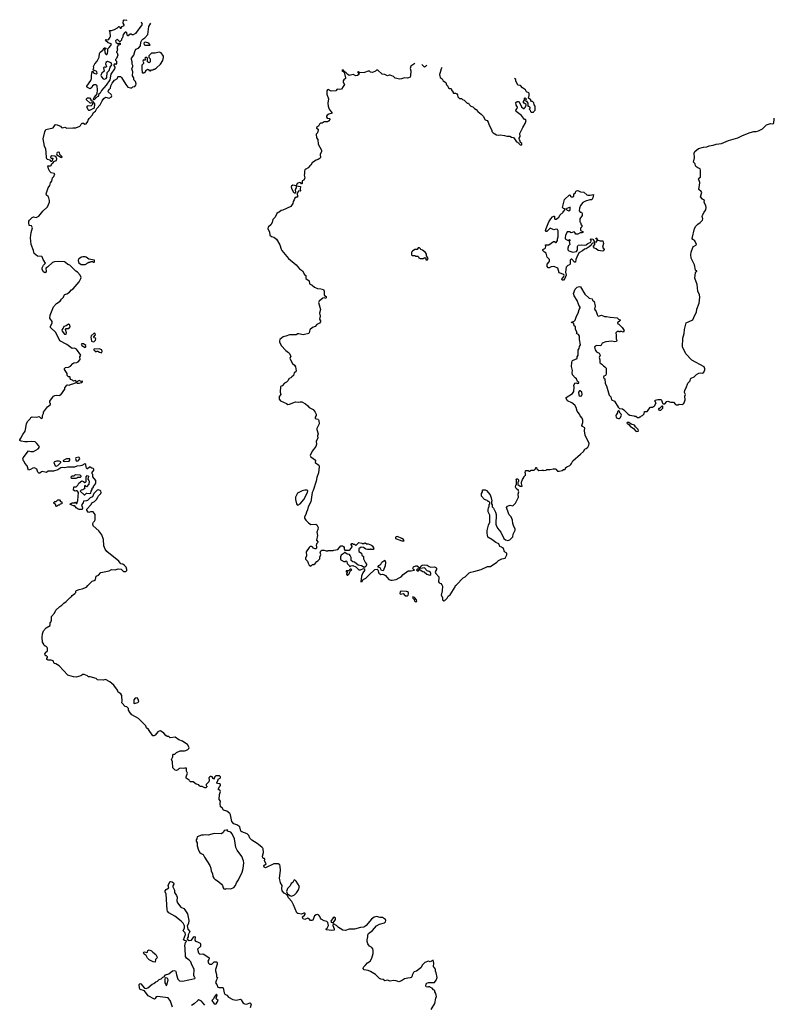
# Model space of a CAD drawing. Extents: x 1966327 to 2147849, y 395140 to 552178.
# Tile 316 of 316: x 2100576 to 2113217, y 529913 to 546400. Entities that reach past the tile are written whole.
import ezdxf

# ---------------------------------------------------------------- set-up
doc = ezdxf.new("R2010")
doc.units = 0

msp = doc.modelspace()

# ---------------------------------------------------------------- linework, layer by layer
at = {"layer": '0CON20XD'}
for points in [[(2102614, 546364), (2102626, 546325), (2102624, 546315), (2102515, 546168), (2102475, 546148), (2102458, 546148), (2102445, 546160), (2102425, 546160), (2102395, 546130), (2102385, 546130), (2102369, 546179), (2102355, 546192), (2102345, 546192), (2102308, 546155), (2102300, 546095), (2102290, 546085), (2102280, 546075), (2102280, 546055), (2102255, 546030), (2102215, 546068), (2102195, 546060), (2102184, 546046), (2102188, 546025), (2102215, 546000), (2102235, 546000), (2102245, 546010), (2102258, 546008), (2102260, 545985), (2102222, 545968), (2102220, 545955), (2102210, 545945), (2102210, 545915), (2102220, 545905), (2102210, 545895), (2102210, 545875), (2102200, 545865), (2102200, 545855), (2102210, 545845), (2102220, 545805), (2102198, 545752), (2102180, 545735), (2102182, 545722), (2102200, 545705), (2102200, 545665), (2102185, 545650), (2102175, 545660), (2102153, 545647), (2102152, 545635), (2102172, 545605), (2102170, 545595), (2102164, 545575), (2102104, 545486), (2102089, 545391), (2102026, 545304), (2101947, 545215), (2101925, 545172), (2101902, 545155), (2101890, 545115), (2101875, 545110), (2101855, 545090), (2101842, 545088), (2101840, 545075), (2101825, 545060), (2101812, 545062), (2101810, 545075), (2101820, 545085), (2101822, 545098), (2101860, 545135), (2101872, 545158), (2101879, 545225), (2101872, 545295), (2101855, 545308), (2101825, 545312), (2101797, 545293), (2101783, 545267), (2101755, 545240), (2101712, 545265), (2101702, 545275), (2101702, 545285), (2101767, 545385), (2101778, 545415), (2101777, 545465), (2101790, 545535), (2101798, 545538), (2101813, 545513), (2101835, 545498), (2101855, 545494), (2101874, 545505), (2101871, 545525), (2101859, 545539), (2101810, 545555), (2101808, 545572), (2101820, 545595), (2101812, 545615), (2101835, 545660), (2101872, 545705), (2101910, 545775), (2101914, 545835), (2101924, 545855), (2101971, 545889), (2101992, 545928), (2102005, 545928), (2102017, 545925), (2102020, 545915), (2101996, 545895), (2102006, 545835), (2102025, 545818), (2102035, 545820), (2102046, 545834), (2102054, 545875), (2102053, 545915), (2102076, 545934), (2102112, 545985), (2102109, 545999), (2102058, 546015), (2102014, 546054), (2102025, 546070), (2102055, 546061), (2102067, 546075), (2102092, 546108), (2102097, 546125), (2102092, 546185), (2102083, 546217), (2102115, 546220), (2102163, 546237), (2102216, 546264), (2102235, 546286), (2102249, 546285), (2102261, 546261), (2102275, 546256), (2102290, 546285), (2102315, 546295), (2102326, 546305), (2102326, 546315), (2102308, 546345), (2102315, 546392), (2102325, 546397), (2102365, 546392), (2102377, 546400)], [(2101575, 542012), (2101602, 542065), (2101607, 542085), (2101592, 542125), (2101545, 542172), (2101517, 542187), (2101415, 542290), (2101385, 542300), (2101346, 542336), (2101325, 542348), (2101225, 542352), (2101160, 542345), (2101128, 542335), (2101042, 542255), (2101015, 542240), (2101018, 542185), (2101010, 542165), (2100995, 542160), (2100975, 542180), (2100955, 542220), (2100954, 542245), (2100975, 542288), (2101010, 542325), (2100967, 542387), (2100955, 542427), (2100945, 542434), (2100873, 542443), (2100817, 542485), (2100808, 542535), (2100767, 542635), (2100759, 542745), (2100771, 542835), (2100792, 542915), (2100775, 542948), (2100734, 542955), (2100728, 543005), (2100730, 543025), (2100743, 543045), (2100785, 543089), (2100805, 543102), (2100855, 543086), (2100895, 543110), (2100964, 543195), (2101042, 543268), (2101075, 543345), (2101077, 543375), (2101065, 543416), (2101052, 543442), (2101024, 543465), (2101022, 543485), (2101053, 543587), (2101079, 543625), (2101093, 543667), (2101114, 543695), (2101126, 543754), (2101147, 543775), (2101167, 543817), (2101156, 543826), (2101105, 543838), (2101081, 543861), (2101058, 543905), (2101050, 543955), (2101095, 543953), (2101102, 543958), (2101117, 543993), (2101125, 543994), (2101161, 544029), (2101191, 544045), (2101199, 544069), (2101189, 544099), (2101167, 544115), (2101115, 544119), (2101099, 544111), (2101093, 544095), (2101105, 544081), (2101129, 544079), (2101134, 544074), (2101115, 544027), (2101105, 544024), (2101085, 544048), (2101035, 544061), (2101024, 544086), (2101020, 544185), (2101014, 544235), (2100992, 544285), (2100968, 544405), (2100998, 544525), (2101015, 544560), (2101135, 544590), (2101150, 544605), (2101168, 544642), (2101185, 544643), (2101260, 544620), (2101278, 544598), (2101292, 544592), (2101335, 544601), (2101365, 544586), (2101465, 544588), (2101518, 544592), (2101582, 544615), (2101594, 544626), (2101605, 544653), (2101625, 544669), (2101645, 544667), (2101665, 544650), (2101690, 544655), (2101718, 544695), (2101722, 544718), (2101740, 544745), (2101795, 544808), (2101814, 544846), (2101845, 544870), (2101868, 544915), (2101922, 544975), (2101956, 545044), (2101985, 545082), (2102015, 545102), (2102075, 545086), (2102113, 545107), (2102120, 545125), (2102109, 545149), (2102061, 545191), (2102066, 545215), (2102081, 545235), (2102096, 545255), (2102105, 545292), (2102126, 545335), (2102165, 545388), (2102216, 545414), (2102218, 545442), (2102225, 545450), (2102265, 545450), (2102283, 545433), (2102353, 545313), (2102388, 545268), (2102435, 545258), (2102455, 545262), (2102473, 545277), (2102505, 545284), (2102523, 545305), (2102526, 545325), (2102517, 545365), (2102490, 545395), (2102487, 545427), (2102468, 545458), (2102473, 545525), (2102457, 545575), (2102470, 545615), (2102470, 545635), (2102462, 545655), (2102463, 545693), (2102450, 545735), (2102452, 545755), (2102486, 545804), (2102505, 545870), (2102522, 545905), (2102565, 545922), (2102598, 545965), (2102603, 546025), (2102620, 546055), (2102640, 546075), (2102675, 546095), (2102725, 546150), (2102739, 546285), (2102773, 546340)], [(2102675, 545972), (2102755, 545972), (2102760, 545975), (2102756, 545985), (2102739, 546005), (2102685, 546024), (2102665, 546021), (2102654, 546005), (2102659, 545985), (2102675, 545972)], [(2102635, 545510), (2102655, 545512), (2102680, 545525), (2102690, 545535), (2102692, 545548), (2102715, 545570), (2102738, 545568), (2102742, 545552), (2102755, 545550), (2102765, 545540), (2102785, 545560), (2102815, 545560), (2102825, 545570), (2102835, 545570), (2102865, 545588), (2102935, 545658), (2102976, 545715), (2102988, 545765), (2102987, 545787), (2102945, 545847), (2102915, 545856), (2102845, 545841), (2102785, 545840), (2102740, 545795), (2102740, 545765), (2102760, 545745), (2102760, 545695), (2102745, 545680), (2102732, 545682), (2102720, 545695), (2102718, 545758), (2102705, 545770), (2102685, 545770), (2102670, 545755), (2102680, 545745), (2102680, 545725), (2102665, 545720), (2102655, 545730), (2102645, 545720), (2102640, 545705), (2102650, 545685), (2102650, 545665), (2102625, 545640), (2102620, 545625), (2102620, 545575), (2102630, 545515), (2102635, 545510)], [(2101995, 545404), (2102023, 545415), (2102037, 545433), (2102044, 545515), (2102073, 545547), (2102093, 545605), (2102118, 545645), (2102106, 545676), (2102065, 545696), (2102045, 545699), (2102017, 545683), (2102012, 545662), (2102030, 545615), (2102015, 545601), (2101995, 545606), (2101979, 545595), (2101991, 545539), (2101955, 545505), (2101939, 545481), (2101938, 545465), (2101948, 545445), (2101975, 545409), (2101995, 545404)], [(2107195, 545668), (2107130, 545625), (2107116, 545585), (2107129, 545545), (2107125, 545462), (2107115, 545439), (2107075, 545419), (2107025, 545426), (2106975, 545408), (2106945, 545407), (2106865, 545424), (2106837, 545447), (2106785, 545469), (2106765, 545471), (2106735, 545460), (2106695, 545482), (2106651, 545491), (2106575, 545558), (2106555, 545556), (2106535, 545539), (2106485, 545519), (2106455, 545522), (2106435, 545536), (2106415, 545540), (2106352, 545518), (2106275, 545508), (2106245, 545530), (2106238, 545525), (2106238, 545515), (2106256, 545496), (2106256, 545485), (2106235, 545467), (2106205, 545461), (2106165, 545480), (2106098, 545468), (2106074, 545484), (2106045, 545512), (2106012, 545532), (2105998, 545555), (2105980, 545555), (2105970, 545545), (2106012, 545522), (2106036, 545425), (2106033, 545415), (2106005, 545394), (2105996, 545375), (2105996, 545355), (2106015, 545315), (2105996, 545284), (2105965, 545238), (2105935, 545230), (2105895, 545237), (2105875, 545210), (2105795, 545205), (2105745, 545229), (2105734, 545225), (2105723, 545207), (2105721, 545155), (2105747, 545075), (2105738, 545005), (2105744, 544955), (2105763, 544905), (2105809, 544835), (2105753, 544817), (2105729, 544801), (2105718, 544785), (2105717, 544767), (2105725, 544751), (2105765, 544746), (2105776, 544735), (2105749, 544701), (2105735, 544692), (2105679, 544691), (2105645, 544668), (2105615, 544666), (2105599, 544651), (2105584, 544615), (2105549, 544595), (2105549, 544585), (2105575, 544566), (2105577, 544555), (2105565, 544505), (2105544, 544485), (2105550, 544425), (2105570, 544395), (2105579, 544315), (2105633, 544215), (2105633, 544195), (2105612, 544145), (2105618, 544095), (2105609, 544081), (2105575, 544057), (2105545, 544051), (2105515, 544032), (2105478, 544002), (2105456, 543965), (2105435, 543951), (2105410, 543920), (2105370, 543900), (2105354, 543886), (2105346, 543865), (2105349, 543825), (2105340, 543795), (2105353, 543755), (2105334, 543716), (2105309, 543701), (2105310, 543655), (2105305, 543650), (2105295, 543650), (2105285, 543670), (2105263, 543673), (2105222, 543658), (2105205, 543620), (2105152, 543628), (2105129, 543615), (2105124, 543604), (2105131, 543575), (2105161, 543511), (2105175, 543501), (2105195, 543500), (2105202, 543508), (2105199, 543555), (2105214, 543585), (2105212, 543618), (2105280, 543610), (2105272, 543565), (2105280, 543535), (2105275, 543530), (2105255, 543532), (2105239, 543521), (2105222, 543485), (2105232, 543445), (2105230, 543430), (2105205, 543429), (2105185, 543411), (2105177, 543383), (2105158, 543355), (2105154, 543325), (2105116, 543275), (2104985, 543209), (2104955, 543203), (2104923, 543177), (2104905, 543172), (2104886, 543154), (2104856, 543094), (2104818, 543055), (2104805, 543002), (2104785, 542968), (2104736, 542924), (2104734, 542905), (2104761, 542845), (2104768, 542795), (2104795, 542772), (2104835, 542759), (2104877, 542725), (2104935, 542633), (2104956, 542556), (2104969, 542535), (2105082, 542402), (2105205, 542294), (2105266, 542226), (2105314, 542195), (2105345, 542136), (2105371, 542115), (2105370, 542065), (2105426, 542025), (2105431, 541975), (2105477, 541955), (2105515, 541919), (2105565, 541901), (2105620, 541895), (2105665, 541880), (2105677, 541853), (2105675, 541800), (2105685, 541782), (2105708, 541765), (2105713, 541745), (2105705, 541732), (2105675, 541742), (2105652, 541738), (2105595, 541686), (2105580, 541665), (2105618, 541545), (2105599, 541485), (2105610, 541435), (2105601, 541385), (2105616, 541356), (2105616, 541344), (2105599, 541321), (2105552, 541295), (2105526, 541264), (2105482, 541245), (2105437, 541205), (2105429, 541185), (2105428, 541155), (2105420, 541145), (2105325, 541122), (2105255, 541141), (2105235, 541140), (2105205, 541124), (2105095, 541125), (2105035, 541100), (2104990, 541090), (2104936, 541044), (2104927, 541025), (2104930, 541005), (2104956, 540946), (2105035, 540863), (2105079, 540829), (2105088, 540815), (2105119, 540769), (2105102, 540725), (2105145, 540642), (2105182, 540615), (2105197, 540585), (2105209, 540521), (2105200, 540505), (2105175, 540490), (2105162, 540445), (2105135, 540418), (2105117, 540403), (2105090, 540395), (2105068, 540355), (2105045, 540332), (2105012, 540315), (2104975, 540272), (2104945, 540260), (2104938, 540165), (2104950, 540125), (2104925, 540093), (2104921, 540045), (2104945, 540016), (2105044, 539974), (2105067, 539957), (2105095, 539960), (2105195, 540001), (2105245, 539995), (2105275, 540003), (2105300, 540000), (2105366, 539966), (2105402, 539935), (2105426, 539905), (2105494, 539874), (2105527, 539827), (2105541, 539795), (2105540, 539775), (2105527, 539745), (2105528, 539725), (2105570, 539710), (2105582, 539702), (2105588, 539688), (2105591, 539635), (2105553, 539555), (2105553, 539537), (2105578, 539465), (2105565, 539435), (2105572, 539395), (2105542, 539345), (2105550, 539295), (2105535, 539255), (2105475, 539175), (2105441, 539105), (2105453, 539083), (2105530, 539025), (2105525, 538985), (2105585, 538943), (2105594, 538915), (2105580, 538815), (2105555, 538735), (2105545, 538675), (2105495, 538518), (2105476, 538485), (2105451, 538325), (2105406, 538244), (2105400, 538195), (2105379, 538155), (2105371, 538115), (2105348, 538075), (2105348, 538055), (2105369, 538019), (2105413, 537975), (2105455, 537947), (2105535, 537951), (2105554, 537944), (2105577, 537895), (2105571, 537865), (2105552, 537822), (2105563, 537765), (2105550, 537685), (2105570, 537655), (2105567, 537643), (2105550, 537625), (2105540, 537595), (2105548, 537585), (2105547, 537553), (2105538, 537542), (2105525, 537540), (2105495, 537552), (2105486, 537566), (2105465, 537578), (2105445, 537578), (2105425, 537562), (2105375, 537490), (2105382, 537425), (2105362, 537385), (2105363, 537365), (2105396, 537336), (2105408, 537298), (2105427, 537267), (2105455, 537252), (2105483, 537277), (2105505, 537280), (2105526, 537294), (2105554, 537326), (2105573, 537337), (2105605, 537370), (2105607, 537403), (2105622, 537445), (2105612, 537485), (2105622, 537508), (2105635, 537520), (2105675, 537520), (2105725, 537500), (2105735, 537510), (2105825, 537510), (2105838, 537518), (2105905, 537530), (2105955, 537590), (2105985, 537590), (2105998, 537578), (2106010, 537565), (2106010, 537535), (2106025, 537520), (2106095, 537520), (2106115, 537530), (2106147, 537573), (2106147, 537587), (2106130, 537605), (2106130, 537615), (2106142, 537628), (2106155, 537630), (2106165, 537620), (2106185, 537618), (2106203, 537603), (2106215, 537602), (2106255, 537646), (2106307, 537637), (2106315, 537630), (2106345, 537630), (2106355, 537640), (2106365, 537640), (2106385, 537622), (2106415, 537622), (2106472, 537602), (2106490, 537585), (2106490, 537575), (2106508, 537545), (2106495, 537530), (2106465, 537530), (2106455, 537540), (2106445, 537530), (2106405, 537528), (2106375, 537532), (2106335, 537560), (2106295, 537570), (2106258, 537542), (2106260, 537495), (2106302, 537465), (2106308, 537435), (2106335, 537410), (2106336, 537375), (2106350, 537340), (2106367, 537307), (2106388, 537285), (2106388, 537265), (2106375, 537242), (2106345, 537230), (2106300, 537255), (2106249, 537269), (2106185, 537318), (2106155, 537320), (2106130, 537345), (2106128, 537395), (2106115, 537430), (2106100, 537445), (2106063, 537453), (2106025, 537480), (2106015, 537480), (2105996, 537454), (2105962, 537435), (2105951, 537409), (2105948, 537368), (2105957, 537357), (2106005, 537330), (2106035, 537330), (2106048, 537338), (2106057, 537327), (2106063, 537293), (2106100, 537255), (2106105, 537240), (2106123, 537257), (2106155, 537260), (2106205, 537240), (2106255, 537190), (2106285, 537190), (2106335, 537210), (2106350, 537205), (2106350, 537175), (2106323, 537137), (2106303, 537085), (2106290, 536990), (2106315, 536992), (2106331, 537029), (2106375, 537047), (2106425, 537100), (2106525, 537193), (2106565, 537197), (2106577, 537187), (2106595, 537135), (2106609, 537119), (2106628, 537112), (2106656, 537116), (2106686, 537106), (2106705, 537093), (2106762, 537025), (2106795, 537014), (2106814, 537014), (2106884, 537026), (2106933, 537057), (2106965, 537069), (2106999, 537111), (2107085, 537173), (2107135, 537170), (2107187, 537183), (2107188, 537188), (2107172, 537192), (2107162, 537215), (2107175, 537237), (2107215, 537253), (2107235, 537253), (2107270, 537225), (2107268, 537202), (2107233, 537197), (2107222, 537188), (2107235, 537170), (2107255, 537170), (2107262, 537188), (2107285, 537190), (2107329, 537159), (2107354, 537154), (2107395, 537116), (2107445, 537098), (2107462, 537108), (2107462, 537135), (2107456, 537146), (2107435, 537162), (2107402, 537172), (2107355, 537220), (2107292, 537212), (2107290, 537235), (2107302, 537255), (2107320, 537265), (2107365, 537273), (2107400, 537265), (2107435, 537243), (2107465, 537233), (2107525, 537237), (2107545, 537230), (2107556, 537216), (2107556, 537195), (2107548, 537178)], [(2107395, 545638), (2107375, 545617), (2107355, 545608), (2107312, 545651)], [(2107648, 545600), (2107636, 545575), (2107622, 545518), (2107608, 545485), (2107622, 545435), (2107655, 545410), (2107670, 545375), (2107715, 545350), (2107725, 545310), (2107748, 545288), (2107762, 545262), (2107775, 545250), (2107797, 545247), (2107810, 545235), (2107812, 545222), (2107830, 545205), (2107830, 545185), (2107845, 545170), (2107875, 545170), (2107899, 545159), (2107910, 545145), (2107915, 545110), (2107945, 545080), (2107975, 545080), (2107993, 545063), (2108020, 545055), (2108070, 545005), (2108095, 545000), (2108105, 544980), (2108132, 544952), (2108165, 544940), (2108195, 544912), (2108225, 544898), (2108250, 544865), (2108309, 544819), (2108321, 544801), (2108343, 544783), (2108374, 544724), (2108405, 544712), (2108426, 544686), (2108435, 544650), (2108488, 544545), (2108488, 544528), (2108507, 544507), (2108565, 544472), (2108595, 544468), (2108625, 544472), (2108695, 544463), (2108735, 544448), (2108785, 544448), (2108815, 544432), (2108845, 544430), (2108855, 544423), (2108885, 544370), (2108900, 544355), (2108918, 544348), (2108960, 544305), (2108975, 544300), (2108988, 544312), (2108990, 544325), (2108962, 544352), (2108960, 544375), (2108950, 544385), (2108942, 544415), (2108958, 544445), (2108957, 544495), (2109004, 544596), (2109046, 544665), (2109058, 544715), (2109048, 544728), (2109032, 544732), (2108980, 544795), (2108894, 544864), (2108890, 544885), (2108910, 544915), (2108913, 544935), (2108895, 544970), (2108888, 545012), (2108908, 545032), (2108925, 545032), (2108945, 545023), (2108981, 544941), (2109015, 544912), (2109027, 544913), (2109040, 544925), (2109060, 544965), (2109058, 544978), (2109025, 545000), (2109013, 545025), (2109030, 545055), (2109030, 545085), (2109045, 545090), (2109060, 545075), (2109050, 545045), (2109068, 545038), (2109090, 545005), (2109090, 544955), (2109105, 544950), (2109120, 544935), (2109120, 544915), (2109110, 544905), (2109128, 544888), (2109133, 544863), (2109145, 544850), (2109185, 544850), (2109190, 544865), (2109210, 544885), (2109212, 544935), (2109210, 544955), (2109193, 544973), (2109188, 545008), (2109165, 545030), (2109152, 545032), (2109140, 545045), (2109138, 545058), (2109100, 545085), (2109103, 545117), (2109110, 545125), (2109112, 545165), (2109108, 545175), (2109065, 545190), (2109048, 545225), (2109001, 545261), (2108965, 545300), (2108922, 545302), (2108890, 545375), (2108888, 545398), (2108867, 545414)], [(2101745, 544880), (2101735, 544880), (2101725, 544890), (2101705, 544930), (2101705, 544950), (2101725, 544962), (2101775, 544960), (2101800, 544985), (2101800, 545005), (2101775, 545010), (2101765, 545000), (2101755, 545000), (2101695, 545060), (2101693, 545077), (2101715, 545092), (2101745, 545090), (2101770, 545065), (2101770, 545055), (2101782, 545042), (2101795, 545040), (2101808, 545028), (2101812, 545012), (2101832, 544992), (2101825, 544920), (2101745, 544880)], [(2107548, 537178), (2107538, 537145), (2107548, 537125), (2107595, 537070), (2107600, 537055), (2107600, 537025), (2107590, 537015), (2107590, 536985), (2107605, 536970), (2107629, 536959), (2107650, 536935), (2107657, 536915), (2107653, 536835), (2107638, 536765), (2107660, 536725), (2107658, 536688), (2107675, 536670), (2107685, 536670), (2107695, 536680), (2107705, 536680), (2107740, 536715), (2107752, 536745), (2107785, 536772), (2107870, 536905), (2107875, 536928), (2107895, 536940), (2108003, 537055), (2108036, 537074), (2108105, 537138), (2108135, 537152), (2108185, 537160), (2108304, 537196), (2108415, 537243), (2108464, 537246), (2108568, 537315), (2108595, 537347), (2108655, 537371), (2108707, 537383), (2108735, 537438), (2108736, 537465), (2108700, 537490), (2108679, 537545), (2108646, 537566), (2108620, 537580), (2108602, 537625), (2108554, 537644), (2108485, 537699), (2108420, 537735), (2108408, 537805), (2108410, 537845), (2108430, 537935), (2108452, 537985), (2108453, 538025), (2108452, 538102), (2108425, 538160), (2108422, 538185), (2108430, 538235), (2108440, 538245), (2108440, 538285), (2108450, 538295), (2108450, 538315), (2108435, 538330), (2108422, 538332), (2108408, 538348), (2108360, 538365), (2108312, 538422), (2108310, 538465), (2108330, 538495), (2108330, 538525), (2108335, 538530), (2108375, 538530), (2108385, 538520), (2108398, 538518), (2108457, 538447), (2108476, 538396), (2108488, 538345), (2108480, 538325), (2108480, 538295), (2108490, 538275), (2108490, 538245), (2108515, 538220), (2108548, 538155), (2108556, 538116), (2108553, 537955), (2108558, 537935), (2108582, 537885), (2108637, 537817), (2108688, 537715), (2108715, 537690), (2108755, 537678), (2108789, 537691), (2108835, 537740), (2108843, 537787), (2108878, 537855), (2108878, 537875), (2108852, 537915), (2108837, 537967), (2108832, 538022), (2108807, 538077), (2108775, 538110), (2108762, 538135), (2108730, 538235), (2108750, 538255), (2108775, 538268), (2108795, 538270), (2108835, 538260), (2108882, 538305), (2108932, 538405), (2108928, 538455), (2108940, 538495), (2108930, 538505), (2108930, 538515), (2108895, 538550), (2108882, 538575), (2108890, 538605), (2108900, 538615), (2108900, 538685), (2108892, 538698), (2108905, 538710), (2108915, 538710), (2108930, 538695), (2108930, 538665), (2108920, 538655), (2108920, 538615), (2108961, 538591), (2108995, 538590), (2108980, 538635), (2108980, 538655), (2108998, 538702), (2109020, 538735), (2109020, 538745), (2109050, 538775), (2109050, 538805), (2109042, 538815), (2109050, 538845), (2109055, 538850), (2109095, 538850), (2109105, 538840), (2109115, 538840), (2109145, 538860), (2109195, 538860), (2109218, 538882), (2109225, 538900), (2109235, 538900), (2109242, 538882), (2109275, 538850), (2109325, 538860), (2109345, 538860), (2109355, 538852), (2109395, 538860), (2109405, 538870), (2109465, 538868), (2109515, 538880), (2109545, 538880), (2109560, 538875), (2109585, 538842), (2109615, 538838), (2109665, 538852), (2109685, 538870), (2109705, 538870), (2109718, 538882), (2109722, 538898), (2109740, 538915), (2109790, 538935), (2109808, 538952), (2109822, 538968), (2109840, 539015), (2109973, 539125), (2110020, 539170), (2110045, 539207), (2110065, 539220), (2110093, 539245), (2110113, 539275), (2110114, 539306), (2110047, 539445), (2110038, 539515), (2110044, 539565), (2110006, 539586), (2109994, 539605), (2110011, 539655), (2110009, 539695), (2109999, 539729), (2109965, 539765), (2109953, 539795), (2109913, 539843), (2109897, 539907), (2109875, 539948), (2109824, 539984), (2109751, 540021), (2109732, 540055), (2109733, 540077), (2109835, 540143), (2109858, 540172), (2109866, 540245), (2109860, 540275), (2109875, 540312), (2109895, 540320), (2109925, 540306), (2109942, 540315), (2109942, 540325), (2109923, 540343), (2109905, 540385), (2109881, 540401), (2109835, 540455), (2109829, 540495), (2109835, 540525), (2109818, 540592), (2109828, 540662), (2109832, 540685), (2109839, 540691), (2109915, 540726), (2109917, 540755), (2109929, 540781), (2109933, 540865), (2109948, 540892), (2109954, 540926), (2109972, 540955), (2109952, 541045), (2109952, 541102), (2109935, 541127), (2109903, 541145), (2109917, 541165), (2109888, 541215), (2109887, 541255), (2109863, 541273), (2109861, 541311), (2109855, 541318), (2109827, 541325), (2109820, 541335), (2109865, 541353), (2109881, 541369), (2109904, 541436), (2109931, 541485), (2109949, 541545), (2109966, 541575), (2109965, 541587), (2109942, 541622), (2109915, 541699), (2109864, 541775), (2109854, 541816), (2109883, 541887), (2109901, 541909), (2109915, 541920), (2109955, 541931), (2109970, 541925), (2110042, 541805), (2110115, 541736), (2110166, 541726), (2110174, 541705), (2110199, 541679), (2110219, 541601), (2110208, 541555), (2110236, 541515), (2110248, 541465), (2110261, 541441), (2110275, 541437), (2110325, 541454), (2110375, 541431), (2110405, 541433), (2110465, 541419), (2110586, 541406), (2110605, 541387), (2110634, 541375), (2110638, 541365), (2110588, 541325), (2110592, 541315), (2110615, 541300), (2110666, 541245), (2110702, 541195), (2110685, 541170), (2110655, 541178), (2110632, 541178), (2110625, 541170), (2110615, 541180), (2110585, 541180), (2110562, 541158), (2110560, 541145), (2110570, 541135), (2110568, 541055), (2110578, 541025), (2110575, 541010), (2110545, 541008), (2110495, 541020), (2110395, 541008), (2110336, 540984), (2110310, 540940), (2110245, 540946), (2110215, 540935), (2110205, 540915), (2110217, 540875), (2110239, 540839), (2110282, 540815), (2110298, 540785), (2110284, 540745), (2110296, 540706), (2110297, 540655), (2110326, 540635), (2110355, 540603), (2110380, 540590), (2110398, 540565), (2110400, 540465), (2110392, 540445), (2110360, 540430), (2110356, 540415), (2110362, 540395), (2110378, 540385), (2110385, 540308), (2110405, 540267), (2110450, 540115), (2110480, 540085), (2110491, 540035), (2110543, 540013), (2110600, 539915), (2110615, 539899), (2110625, 539891), (2110672, 539882), (2110696, 539866), (2110770, 539795), (2110795, 539780), (2110865, 539770), (2110873, 539763), (2110895, 539760), (2110925, 539740), (2110955, 539740), (2110965, 539750), (2110975, 539750), (2110995, 539770), (2111008, 539772), (2111038, 539802), (2111042, 539838), (2111088, 539842), (2111110, 539865), (2111110, 539875), (2111145, 539910), (2111175, 539910), (2111208, 539932), (2111240, 539985), (2111220, 540005), (2111223, 540027), (2111265, 540038), (2111315, 540040), (2111327, 540027), (2111345, 539980), (2111358, 539968), (2111385, 539970), (2111415, 540010), (2111435, 540012), (2111478, 539998), (2111527, 539997), (2111560, 539955), (2111575, 539950), (2111605, 539950), (2111625, 539960), (2111672, 539958), (2111695, 539968), (2111710, 539985), (2111724, 540036), (2111721, 540095), (2111727, 540125), (2111713, 540157), (2111718, 540195), (2111742, 540235), (2111770, 540315), (2111810, 540355), (2111812, 540385), (2111825, 540398), (2111875, 540418), (2111915, 540460), (2111955, 540482), (2111975, 540487), (2112017, 540483), (2112035, 540500), (2112052, 540535), (2112056, 540556), (2112045, 540588), (2111835, 540697), (2111733, 540805), (2111677, 540925), (2111686, 541065), (2111708, 541145), (2111712, 541215), (2111743, 541325), (2111855, 541376), (2111886, 541454), (2111916, 541504), (2111917, 541555), (2111957, 541653), (2111972, 541755), (2111965, 541795), (2111937, 541855), (2111927, 541965), (2111885, 542070), (2111899, 542165), (2111904, 542176), (2111918, 542185), (2111918, 542195), (2111905, 542198), (2111898, 542208), (2111878, 542295), (2111827, 542405), (2111818, 542465), (2111822, 542505), (2111854, 542586), (2111866, 542605), (2111905, 542625), (2111912, 542635), (2111887, 542697), (2111851, 542721), (2111842, 542735), (2111881, 542905), (2111903, 542945), (2111934, 542975), (2111975, 543006), (2112012, 543045), (2112018, 543065), (2112011, 543105), (2112014, 543125), (2112042, 543178), (2112071, 543215), (2112076, 543255), (2112070, 543285), (2112044, 543345), (2112046, 543375), (2112015, 543396), (2111982, 543432), (2112003, 543505), (2111991, 543525), (2111955, 543555), (2111952, 543565), (2111966, 543625), (2111968, 543675), (2111949, 543735), (2111954, 543745), (2111982, 543765), (2111982, 543882), (2111974, 543905), (2111935, 543922), (2111902, 543945), (2111895, 543955), (2111892, 543985), (2111865, 544015), (2111880, 544085), (2111873, 544167), (2111886, 544194), (2111948, 544242), (2112032, 544268), (2112086, 544274), (2112125, 544289), (2112195, 544299), (2112245, 544317), (2112335, 544329), (2112452, 544378), (2112605, 544421), (2112686, 544464), (2112815, 544514), (2112873, 544527), (2112915, 544528), (2112955, 544539), (2113020, 544575), (2113085, 544639), (2113155, 544665), (2113195, 544658), (2113205, 544662), (2113212, 544675), (2113213, 544735), (2113217, 544753)], [(2101285, 544093), (2101287, 544105), (2101251, 544141), (2101244, 544175), (2101225, 544185), (2101205, 544175), (2101192, 544155), (2101198, 544138), (2101265, 544097), (2101285, 544093)], [(2109685, 542040), (2109661, 542041), (2109656, 542055), (2109692, 542098), (2109698, 542115), (2109693, 542133), (2109615, 542162), (2109590, 542240), (2109542, 542262), (2109515, 542268), (2109477, 542263), (2109445, 542248), (2109428, 542248), (2109410, 542265), (2109412, 542305), (2109446, 542344), (2109454, 542365), (2109453, 542385), (2109410, 542425), (2109395, 542490), (2109370, 542505), (2109340, 542535), (2109340, 542555), (2109375, 542569), (2109387, 542583), (2109391, 542605), (2109385, 542630), (2109442, 542628), (2109516, 542686), (2109535, 542689), (2109555, 542672), (2109565, 542672), (2109587, 542705), (2109587, 542733), (2109596, 542766), (2109597, 542825), (2109596, 542866), (2109585, 542890), (2109565, 542891), (2109525, 542879), (2109465, 542908), (2109450, 542900), (2109405, 542853), (2109395, 542854), (2109385, 542870), (2109393, 542905), (2109443, 543015), (2109475, 543068), (2109502, 543098), (2109525, 543112), (2109535, 543110), (2109538, 543075), (2109543, 543063), (2109555, 543058), (2109565, 543059), (2109583, 543077), (2109609, 543091), (2109625, 543128), (2109680, 543175), (2109680, 543185), (2109720, 543225), (2109685, 543240), (2109670, 543255), (2109705, 543388), (2109785, 543470), (2109798, 543465), (2109806, 543445), (2109822, 543432), (2109847, 543433), (2109858, 543445), (2109858, 543485), (2109885, 543502), (2109892, 543525), (2109902, 543535), (2109925, 543538), (2109970, 543520), (2110028, 543515), (2110078, 543468), (2110095, 543460), (2110135, 543460), (2110190, 543475), (2110178, 543415), (2110160, 543385), (2110127, 543383), (2110056, 543364), (2110012, 543338), (2109972, 543288), (2109953, 543247), (2109948, 543198), (2109965, 543180), (2109985, 543180), (2109998, 543155), (2109997, 543123), (2109958, 543065), (2109960, 543015), (2109970, 543005), (2109980, 542965), (2109998, 542945), (2109995, 542930), (2109973, 542907), (2109972, 542875), (2109983, 542863), (2110010, 542855), (2110018, 542842), (2109995, 542832), (2109965, 542832), (2109925, 542808), (2109905, 542808), (2109895, 542810), (2109878, 542838), (2109862, 542848), (2109815, 542830), (2109785, 542850), (2109745, 542850), (2109720, 542785), (2109712, 542755), (2109715, 542730), (2109755, 542710), (2109775, 542710), (2109785, 542720), (2109790, 542715), (2109790, 542695), (2109782, 542688), (2109790, 542635), (2109770, 542615), (2109760, 542575), (2109760, 542545), (2109775, 542530), (2109845, 542508), (2109905, 542520), (2109917, 542533), (2109922, 542555), (2109918, 542605), (2109930, 542625), (2109995, 542632), (2110045, 542627), (2110065, 542630), (2110095, 542653), (2110142, 542678), (2110149, 542695), (2110140, 542725), (2110149, 542731), (2110180, 542725), (2110203, 542683), (2110235, 542678), (2110252, 542695), (2110250, 542720), (2110230, 542735), (2110235, 542748), (2110245, 542740), (2110250, 542720), (2110268, 542708), (2110300, 542700), (2110345, 542700), (2110354, 542655), (2110340, 542590), (2110370, 542555), (2110361, 542535), (2110345, 542524), (2110265, 542533), (2110232, 542562), (2110205, 542576), (2110189, 542595), (2110191, 542609), (2110211, 542635), (2110212, 542655), (2110203, 542663), (2110175, 542660), (2110161, 542649), (2110150, 542625), (2110115, 542596), (2110065, 542563), (2110035, 542558), (2110005, 542528), (2109941, 542499), (2109912, 542425), (2109893, 542387), (2109885, 542340), (2109872, 542342), (2109825, 542390), (2109812, 542388), (2109800, 542375), (2109800, 542305), (2109787, 542293), (2109760, 542285), (2109728, 542255), (2109720, 542175), (2109730, 542125), (2109709, 542065), (2109685, 542040)], [(2109775, 543202), (2109800, 543215), (2109800, 543255), (2109795, 543260), (2109742, 543238), (2109730, 543225), (2109745, 543210), (2109775, 543202)], [(2101605, 542302), (2101675, 542303), (2101697, 542313), (2101715, 542330), (2101725, 542330), (2101735, 542340), (2101755, 542340), (2101765, 542350), (2101795, 542350), (2101805, 542340), (2101825, 542340), (2101830, 542345), (2101830, 542375), (2101735, 542390), (2101692, 542425), (2101675, 542431), (2101635, 542432), (2101612, 542425), (2101566, 542394), (2101557, 542373), (2101562, 542335), (2101605, 542302)], [(2107405, 542380), (2107420, 542405), (2107410, 542415), (2107410, 542425), (2107390, 542445), (2107390, 542475), (2107375, 542500), (2107325, 542542), (2107295, 542550), (2107290, 542565), (2107275, 542580), (2107252, 542578), (2107235, 542550), (2107195, 542550), (2107157, 542523), (2107142, 542505), (2107140, 542465), (2107155, 542450), (2107195, 542450), (2107205, 542440), (2107245, 542440), (2107258, 542428), (2107260, 542415), (2107285, 542400), (2107335, 542400), (2107365, 542420), (2107380, 542405), (2107382, 542382), (2107405, 542380)], [(2104665, 532240), (2104706, 532265), (2104678, 532315), (2104684, 532345), (2104676, 532355), (2104656, 532356), (2104647, 532367), (2104646, 532396), (2104660, 532455), (2104657, 532515), (2104649, 532529), (2104635, 532546), (2104556, 532606), (2104463, 532663), (2104434, 532694), (2104415, 532740), (2104387, 532767), (2104295, 532799), (2104283, 532815), (2104266, 532885), (2104216, 532916), (2104165, 532938), (2104130, 532975), (2104106, 533086), (2104095, 533108), (2104045, 533146), (2103990, 533165), (2103970, 533205), (2103942, 533222), (2103935, 533275), (2103942, 533315), (2103917, 533345), (2103924, 533425), (2103940, 533475), (2103935, 533487), (2103903, 533515), (2103924, 533556), (2103943, 533575), (2103938, 533595), (2103925, 533605), (2103889, 533609), (2103880, 533625), (2103900, 533665), (2103900, 533685), (2103935, 533702), (2103940, 533710), (2103940, 533725), (2103925, 533738), (2103862, 533738), (2103841, 533719), (2103835, 533683), (2103815, 533692), (2103800, 533720), (2103785, 533728), (2103775, 533728), (2103757, 533715), (2103747, 533705), (2103752, 533665), (2103745, 533640), (2103702, 533595), (2103700, 533575), (2103710, 533565), (2103710, 533555), (2103695, 533540), (2103675, 533540), (2103635, 533560), (2103603, 533563), (2103584, 533574), (2103575, 533588), (2103535, 533602), (2103485, 533638), (2103435, 533640), (2103420, 533655), (2103418, 533668), (2103365, 533702), (2103363, 533725), (2103388, 533785), (2103372, 533815), (2103368, 533868), (2103345, 533870), (2103315, 533861), (2103265, 533866), (2103243, 533857), (2103225, 533837), (2103205, 533827), (2103182, 533832), (2103151, 533861), (2103142, 533875), (2103138, 533975), (2103122, 534015), (2103140, 534055), (2103142, 534088), (2103155, 534100), (2103175, 534100), (2103205, 534130), (2103265, 534158), (2103335, 534158), (2103357, 534163), (2103395, 534180), (2103410, 534195), (2103413, 534215), (2103390, 534265), (2103341, 534291), (2103301, 534321), (2103244, 534344), (2103180, 534385), (2103095, 534377), (2103075, 534396), (2103045, 534400), (2103025, 534413), (2102992, 534452), (2102935, 534490), (2102913, 534487), (2102890, 534475), (2102845, 534420), (2102825, 534410), (2102805, 534410), (2102733, 534513), (2102698, 534545), (2102690, 534575), (2102679, 534589), (2102621, 534641), (2102569, 534699), (2102455, 534762), (2102410, 534815), (2102410, 534825), (2102400, 534835), (2102398, 534868), (2102370, 534895), (2102345, 534900), (2102285, 534960), (2102292, 534995), (2102290, 535065), (2102287, 535085), (2102270, 535115), (2102225, 535142), (2102213, 535175), (2102151, 535255), (2102084, 535314), (2102012, 535352), (2101975, 535342), (2101878, 535348), (2101855, 535370), (2101755, 535398), (2101728, 535398), (2101710, 535415), (2101655, 535438), (2101635, 535437), (2101602, 535412), (2101525, 535391), (2101475, 535396), (2101399, 535419), (2101385, 535427), (2101235, 535580), (2101182, 535612), (2101155, 535620), (2101138, 535665), (2101106, 535676), (2101055, 535678), (2101030, 535685), (2101030, 535705), (2101042, 535718), (2101042, 535732), (2101025, 535750), (2101015, 535750), (2101002, 535762), (2101000, 535785), (2101010, 535795), (2101010, 535805), (2101040, 535835), (2101040, 535875), (2101035, 535890), (2101015, 535910), (2101002, 535912), (2100980, 535935), (2100980, 535945), (2100960, 535975), (2100953, 536063), (2100958, 536115), (2100977, 536165), (2101020, 536215), (2101087, 536255), (2101088, 536305), (2101098, 536315), (2101108, 536345), (2101112, 536405), (2101162, 536465), (2101182, 536515), (2101250, 536575), (2101285, 536598), (2101315, 536632), (2101355, 536658), (2101415, 536720), (2101430, 536725), (2101445, 536740), (2101454, 536756), (2101499, 536791), (2101515, 536810), (2101518, 536832), (2101530, 536845), (2101571, 536859), (2101625, 536868), (2101695, 536900), (2101718, 536925), (2101791, 536999), (2101822, 537008), (2101846, 537024), (2101860, 537085), (2101895, 537100), (2101938, 537142), (2102075, 537170), (2102115, 537192), (2102175, 537188), (2102225, 537208), (2102275, 537198), (2102318, 537158), (2102352, 537158), (2102370, 537175), (2102370, 537195), (2102358, 537235), (2102326, 537266), (2102302, 537282), (2102271, 537291), (2102238, 537335), (2102037, 537497), (2102008, 537535), (2101988, 537588), (2101980, 537695), (2101950, 537775), (2101903, 537843), (2101808, 537928), (2101803, 537967), (2101810, 537985), (2101832, 538005), (2101842, 538025), (2101838, 538115), (2101825, 538140), (2101807, 538157), (2101765, 538160), (2101735, 538150), (2101723, 538153), (2101700, 538185), (2101700, 538205), (2101772, 538285), (2101787, 538313), (2101828, 538332), (2101862, 538365), (2101887, 538403), (2101895, 538430), (2101933, 538467), (2101942, 538485), (2101937, 538505), (2101925, 538518), (2101893, 538527), (2101875, 538520), (2101820, 538465), (2101795, 538412), (2101757, 538393), (2101715, 538352), (2101695, 538342), (2101645, 538340), (2101637, 538313), (2101612, 538275), (2101630, 538225), (2101625, 538200), (2101575, 538198), (2101555, 538202), (2101520, 538225), (2101498, 538258), (2101475, 538260), (2101420, 538285), (2101432, 538298), (2101445, 538300), (2101455, 538310), (2101495, 538310), (2101505, 538320), (2101522, 538302), (2101535, 538300), (2101553, 538347), (2101562, 538485), (2101541, 538511), (2101525, 538513), (2101505, 538508), (2101480, 538525), (2101482, 538578), (2101525, 538580), (2101550, 538605), (2101565, 538640), (2101615, 538680), (2101645, 538670), (2101665, 538652), (2101680, 538655), (2101692, 538668), (2101692, 538745), (2101705, 538770), (2101730, 538755), (2101720, 538705), (2101737, 538687), (2101742, 538672), (2101737, 538623), (2101695, 538580), (2101675, 538600), (2101664, 538596), (2101662, 538562), (2101668, 538552), (2101632, 538528), (2101605, 538520), (2101590, 538505), (2101655, 538442), (2101670, 538445), (2101695, 538470), (2101745, 538468), (2101770, 538475), (2101773, 538507), (2101790, 538535), (2101790, 538555), (2101810, 538575), (2101810, 538585), (2101845, 538630), (2101852, 538648), (2101852, 538682), (2101800, 538745), (2101800, 538785), (2101792, 538795), (2101793, 538817), (2101818, 538855), (2101820, 538875), (2101807, 538887), (2101783, 538893), (2101755, 538910), (2101745, 538910), (2101715, 538880), (2101705, 538880), (2101693, 538893), (2101688, 538915), (2101687, 538955), (2101665, 538963), (2101616, 538934), (2101595, 538928), (2101535, 538927), (2101495, 538908), (2101375, 538910), (2101335, 538898), (2101295, 538902), (2101265, 538897), (2101215, 538862), (2101145, 538843), (2101055, 538842), (2101023, 538817), (2100955, 538836), (2100939, 538831), (2100912, 538808), (2100898, 538808), (2100878, 538825), (2100862, 538875), (2100825, 538897), (2100795, 538890), (2100755, 538868), (2100725, 538860), (2100700, 538930), (2100660, 538975), (2100650, 539005), (2100640, 539015), (2100630, 539055), (2100633, 539065), (2100725, 539183), (2100765, 539168), (2100805, 539169), (2100887, 539213), (2100906, 539245), (2100898, 539265), (2100865, 539306), (2100835, 539331), (2100768, 539338), (2100706, 539334), (2100662, 539332), (2100603, 539343), (2100577, 539355), (2100576, 539365), (2100598, 539392), (2100627, 539455), (2100667, 539513), (2100682, 539565), (2100689, 539641), (2100715, 539680), (2100750, 539715), (2100765, 539740), (2100785, 539752), (2100864, 539746), (2100905, 539757), (2100928, 539728), (2100944, 539724), (2100951, 539729), (2100958, 539745), (2100959, 539771), (2100973, 539805), (2100974, 539826), (2101044, 539916), (2101090, 539955), (2101090, 539975), (2101080, 539985), (2101080, 540015), (2101124, 540076), (2101145, 540098), (2101165, 540108), (2101185, 540112), (2101245, 540110), (2101255, 540120), (2101265, 540120), (2101330, 540215), (2101333, 540237), (2101365, 540282), (2101375, 540288), (2101405, 540278), (2101425, 540290), (2101485, 540307), (2101522, 540328), (2101522, 540345), (2101515, 540356), (2101505, 540359), (2101475, 540350), (2101462, 540362), (2101430, 540375), (2101420, 540395), (2101430, 540405), (2101415, 540420), (2101395, 540420), (2101370, 540445), (2101370, 540475), (2101328, 540545), (2101328, 540562), (2101345, 540578), (2101395, 540583), (2101430, 540600), (2101465, 540642), (2101485, 540652), (2101535, 540660), (2101555, 540672), (2101587, 540713), (2101582, 540755), (2101600, 540785), (2101528, 540885), (2101495, 540902), (2101455, 540893), (2101365, 540962), (2101249, 541025), (2101183, 541163), (2101093, 541245), (2101093, 541265), (2101122, 541325), (2101118, 541345), (2101084, 541404), (2101086, 541455), (2101140, 541595), (2101194, 541646), (2101253, 541687), (2101277, 541723), (2101310, 541755), (2101320, 541785), (2101335, 541800), (2101368, 541812), (2101411, 541839), (2101445, 541877), (2101472, 541895), (2101575, 542012)], [(2101355, 541134), (2101361, 541155), (2101345, 541215), (2101355, 541227), (2101400, 541230), (2101420, 541255), (2101415, 541285), (2101395, 541302), (2101355, 541275), (2101316, 541265), (2101305, 541235), (2101281, 541205), (2101288, 541185), (2101325, 541136), (2101355, 541134)], [(2101805, 541006), (2101825, 541013), (2101848, 541035), (2101853, 541055), (2101845, 541068), (2101824, 541075), (2101814, 541085), (2101845, 541125), (2101838, 541145), (2101825, 541153), (2101772, 541108), (2101767, 541085), (2101780, 541020), (2101805, 541006)], [(2101675, 540914), (2101687, 540925), (2101682, 540945), (2101645, 540974), (2101615, 540974), (2101608, 540965), (2101615, 540943), (2101675, 540914)], [(2101945, 540820), (2101960, 540845), (2101955, 540870), (2101905, 540890), (2101820, 540885), (2101820, 540875), (2101855, 540840), (2101865, 540850), (2101885, 540850), (2101913, 540833), (2101935, 540830), (2101945, 540820)], [(2101575, 540314), (2101610, 540325), (2101626, 540335), (2101630, 540345), (2101605, 540344), (2101575, 540357), (2101553, 540347), (2101528, 540325), (2101544, 540314), (2101575, 540314)], [(2109965, 540098), (2109985, 540104), (2109998, 540125), (2109993, 540163), (2109966, 540185), (2109953, 540185), (2109939, 540165), (2109944, 540115), (2109965, 540098)], [(2110605, 539723), (2110625, 539724), (2110642, 539738), (2110656, 539776), (2110650, 539795), (2110630, 539815), (2110626, 539846), (2110615, 539852), (2110593, 539835), (2110591, 539815), (2110566, 539785), (2110560, 539765), (2110566, 539746), (2110576, 539735), (2110605, 539723)], [(2111295, 539860), (2111315, 539862), (2111348, 539895), (2111350, 539925), (2111345, 539930), (2111335, 539930), (2111295, 539890), (2111285, 539890), (2111270, 539875), (2111295, 539860)], [(2110915, 539505), (2110935, 539509), (2110943, 539515), (2110937, 539537), (2110892, 539582), (2110875, 539609), (2110819, 539629), (2110780, 539655), (2110752, 539655), (2110747, 539645), (2110781, 539621), (2110800, 539595), (2110856, 539556), (2110895, 539512), (2110915, 539505)], [(2101187, 538927), (2101215, 538933), (2101264, 538985), (2101268, 538998), (2101235, 539008), (2101195, 539008), (2101157, 538995), (2101147, 538985), (2101171, 538931), (2101187, 538927)], [(2101335, 539004), (2101405, 539009), (2101414, 539025), (2101415, 539045), (2101405, 539050), (2101363, 539045), (2101315, 539026), (2101302, 539015), (2101307, 539007), (2101335, 539004)], [(2101535, 539007), (2101555, 539012), (2101582, 539045), (2101577, 539065), (2101565, 539074), (2101516, 539064), (2101509, 539055), (2101521, 539015), (2101535, 539007)], [(2101515, 538718), (2101445, 538720), (2101440, 538745), (2101455, 538760), (2101488, 538762), (2101513, 538787), (2101585, 538782), (2101600, 538765), (2101600, 538745), (2101587, 538733), (2101548, 538732), (2101535, 538722), (2101515, 538718)], [(2105235, 538274), (2105275, 538294), (2105335, 538364), (2105399, 538485), (2105404, 538514), (2105394, 538524), (2105355, 538524), (2105307, 538513), (2105228, 538475), (2105199, 538405), (2105198, 538365), (2105212, 538292), (2105222, 538275), (2105235, 538274)], [(2101195, 538250), (2101182, 538252), (2101180, 538275), (2101150, 538305), (2101150, 538315), (2101165, 538330), (2101185, 538330), (2101215, 538360), (2101245, 538360), (2101262, 538332), (2101280, 538325), (2101280, 538295), (2101255, 538290), (2101235, 538270), (2101225, 538270), (2101195, 538250)], [(2107015, 537675), (2107008, 537695), (2106976, 537715), (2106905, 537744), (2106885, 537742), (2106874, 537735), (2106874, 537715), (2106890, 537705), (2106980, 537675), (2107015, 537675)], [(2106665, 537172), (2106640, 537175), (2106615, 537221), (2106584, 537234), (2106580, 537245), (2106595, 537263), (2106628, 537282), (2106644, 537316), (2106695, 537350), (2106703, 537315), (2106697, 537255), (2106665, 537172)], [(2106075, 537100), (2106098, 537122), (2106112, 537168), (2106125, 537180), (2106138, 537182), (2106128, 537198), (2106112, 537198), (2106085, 537170), (2106045, 537170), (2106045, 537150), (2106055, 537160), (2106060, 537155), (2106060, 537135), (2106050, 537125), (2106050, 537115), (2106062, 537102), (2106075, 537100)], [(2107035, 536752), (2107065, 536753), (2107083, 536765), (2107091, 536785), (2107089, 536809), (2107075, 536822), (2107055, 536828), (2106965, 536829), (2106948, 536822), (2106946, 536795), (2106953, 536783), (2107001, 536791), (2107035, 536752)], [(2107215, 536654), (2107230, 536665), (2107225, 536688), (2107190, 536725), (2107162, 536735), (2107156, 536725), (2107160, 536715), (2107183, 536693), (2107191, 536665), (2107215, 536654)], [(2102495, 534950), (2102515, 534954), (2102555, 534967), (2102570, 534985), (2102562, 535025), (2102545, 535044), (2102511, 535039), (2102489, 535011), (2102487, 534957), (2102495, 534950)], [(2104025, 531843), (2104035, 531850), (2104115, 531848), (2104165, 531872), (2104192, 531905), (2104210, 531945), (2104242, 531995), (2104303, 532125), (2104320, 532185), (2104332, 532285), (2104328, 532315), (2104296, 532386), (2104222, 532492), (2104198, 532538), (2104174, 532685), (2104135, 532770), (2104112, 532795), (2104060, 532815), (2104060, 532835), (2104055, 532836), (2104042, 532828), (2104003, 532825), (2103993, 532795), (2103955, 532766), (2103835, 532774), (2103735, 532746), (2103685, 532750), (2103655, 532744), (2103624, 532746), (2103550, 532715), (2103542, 532685), (2103530, 532665), (2103533, 532643), (2103547, 532615), (2103547, 532567), (2103572, 532495), (2103595, 532458), (2103615, 532441), (2103650, 532420), (2103670, 532375), (2103764, 532235), (2103777, 532195), (2103783, 532145), (2103808, 532105), (2103813, 532055), (2103828, 532025), (2103845, 532008), (2103856, 532006), (2103915, 531963), (2103957, 531925), (2103974, 531904), (2103984, 531865), (2103995, 531848), (2104025, 531843)], [(2107472, 529828), (2107533, 529925), (2107547, 530015), (2107558, 530045), (2107547, 530095), (2107531, 530125), (2107530, 530145), (2107508, 530158), (2107485, 530186), (2107456, 530196), (2107445, 530208), (2107425, 530208), (2107415, 530198), (2107385, 530208), (2107378, 530215), (2107383, 530255), (2107394, 530266), (2107425, 530277), (2107525, 530276), (2107553, 530315), (2107572, 530365), (2107555, 530443), (2107541, 530471), (2107540, 530500), (2107511, 530545), (2107516, 530605), (2107505, 530650), (2107455, 530627), (2107425, 530634), (2107365, 530614), (2107323, 530575), (2107298, 530525), (2107275, 530506), (2107222, 530468), (2107186, 530455), (2107176, 530445), (2107156, 530415), (2107146, 530375), (2107135, 530364), (2107115, 530354), (2107077, 530353), (2107025, 530338), (2106975, 530309), (2106925, 530289), (2106884, 530304), (2106835, 530311), (2106785, 530300), (2106735, 530315), (2106695, 530309), (2106665, 530329), (2106625, 530336), (2106605, 530346), (2106535, 530410), (2106455, 530464), (2106415, 530482), (2106345, 530492), (2106332, 530515), (2106334, 530536), (2106366, 530564), (2106401, 530609), (2106445, 530638), (2106474, 530685), (2106500, 530765), (2106500, 530815), (2106490, 530845), (2106475, 530862), (2106437, 530885), (2106409, 530925), (2106399, 530965), (2106398, 530995), (2106409, 531045), (2106407, 531075), (2106420, 531100), (2106444, 531116), (2106485, 531148), (2106554, 531226), (2106605, 531255), (2106685, 531280), (2106705, 531294), (2106712, 531315), (2106704, 531335), (2106655, 531369), (2106615, 531369), (2106555, 531381), (2106515, 531372), (2106470, 531340), (2106383, 531235), (2106355, 531210), (2106333, 531203), (2106285, 531202), (2106185, 531171), (2106095, 531170), (2106035, 531149), (2105988, 531155), (2105947, 531185), (2105918, 531198), (2105886, 531235), (2105835, 531262), (2105825, 531260), (2105822, 531235), (2105847, 531175), (2105842, 531155), (2105805, 531148), (2105715, 531160), (2105708, 531165), (2105708, 531175), (2105725, 531190), (2105748, 531235), (2105737, 531285), (2105721, 531301), (2105675, 531310), (2105628, 531338), (2105614, 531355), (2105604, 531385), (2105586, 531405), (2105565, 531417), (2105545, 531414), (2105517, 531395), (2105486, 531325), (2105472, 531315), (2105446, 531316), (2105426, 531345), (2105405, 531358), (2105355, 531333), (2105325, 531345), (2105312, 531365), (2105312, 531378), (2105347, 531405), (2105360, 531425), (2105360, 531435), (2105352, 531442), (2105335, 531442), (2105295, 531425), (2105235, 531433), (2105218, 531445), (2105165, 531578), (2105134, 531635), (2105079, 531695), (2105057, 531747), (2105008, 531775), (2104973, 531815), (2104969, 531855), (2104972, 531905), (2104947, 531945), (2104930, 532025), (2104944, 532155), (2104941, 532225), (2104935, 532248), (2104905, 532267), (2104835, 532263), (2104695, 532197), (2104669, 532209), (2104665, 532240)], [(2103135, 529867), (2103103, 529965), (2103061, 530021), (2102885, 530044), (2102864, 530036), (2102845, 530008), (2102835, 530002), (2102730, 530055), (2102665, 530140), (2102594, 530164), (2102583, 530185), (2102580, 530245), (2102595, 530260), (2102608, 530258), (2102665, 530182), (2102695, 530180), (2102722, 530188), (2102795, 530250), (2102825, 530260), (2102855, 530290), (2102885, 530300), (2102915, 530330), (2102945, 530340), (2102973, 530367), (2102998, 530372), (2103021, 530409), (2103076, 530424), (2103135, 530472), (2103165, 530481), (2103185, 530476), (2103192, 530465), (2103202, 530405), (2103224, 530335), (2103251, 530305), (2103305, 530300), (2103408, 530322), (2103510, 530345), (2103518, 530355), (2103505, 530370), (2103496, 530396), (2103499, 530495), (2103452, 530592), (2103444, 530625), (2103415, 530654), (2103370, 530685), (2103352, 530712), (2103349, 530855), (2103341, 530895), (2103353, 530947), (2103365, 530960), (2103368, 530975), (2103335, 530982), (2103323, 530995), (2103352, 531085), (2103348, 531108), (2103317, 531145), (2103338, 531195), (2103337, 531227), (2103315, 531270), (2103283, 531303), (2103175, 531390), (2103076, 531446), (2103053, 531475), (2103046, 531495), (2103030, 531755), (2103014, 531795), (2103013, 531815), (2103028, 531835), (2103073, 531865), (2103066, 531905), (2103094, 531965), (2103105, 531972), (2103132, 531962), (2103153, 531945), (2103157, 531935), (2103159, 531925), (2103142, 531895), (2103143, 531883), (2103167, 531827), (2103169, 531785), (2103201, 531735), (2103212, 531705), (2103211, 531645), (2103221, 531615), (2103275, 531542), (2103325, 531517), (2103345, 531497), (2103385, 531430), (2103409, 531315), (2103406, 531264), (2103380, 531225), (2103395, 531170), (2103428, 531135), (2103398, 531075), (2103396, 531045), (2103384, 531015), (2103386, 530996), (2103413, 530983), (2103452, 530988), (2103495, 531044), (2103505, 531050), (2103515, 531046), (2103513, 530985), (2103519, 530969), (2103555, 530959), (2103597, 530937), (2103607, 530925), (2103607, 530883), (2103556, 530835), (2103573, 530773), (2103595, 530754), (2103642, 530758), (2103661, 530751), (2103750, 530689), (2103751, 530675), (2103745, 530666), (2103728, 530635), (2103740, 530600), (2103757, 530587), (2103796, 530584), (2103835, 530622), (2103875, 530622), (2103887, 530615), (2103887, 530585), (2103857, 530495), (2103856, 530475), (2103872, 530411), (2103872, 530375), (2103888, 530365), (2103891, 530355), (2103872, 530325), (2103856, 530275), (2103877, 530247), (2103893, 530203), (2103913, 530193), (2103975, 530194), (2103985, 530188), (2104002, 530105), (2104012, 530085), (2104045, 530066), (2104074, 530035), (2104145, 529992), (2104205, 529983), (2104277, 529997), (2104289, 529989), (2104321, 529935), (2104345, 529920), (2104375, 529914), (2104435, 529936), (2104449, 529929), (2104454, 529914), (2104439, 529855)], [(2105125, 531727), (2105155, 531734), (2105180, 531745), (2105215, 531782), (2105245, 531828), (2105261, 531885), (2105208, 531975), (2105195, 531989), (2105175, 531996), (2105153, 531955), (2105123, 531935), (2105105, 531895), (2105062, 531855), (2105048, 531805), (2105050, 531785), (2105063, 531763), (2105104, 531734), (2105125, 531727)], [(2105825, 531277), (2105858, 531315), (2105868, 531335), (2105865, 531358), (2105845, 531372), (2105825, 531362), (2105788, 531305), (2105795, 531287), (2105825, 531277)], [(2102845, 530620), (2102810, 530625), (2102745, 530658), (2102715, 530688), (2102693, 530733), (2102660, 530755), (2102652, 530775), (2102655, 530787), (2102665, 530791), (2102705, 530779), (2102715, 530787), (2102725, 530816), (2102745, 530828), (2102785, 530811), (2102807, 530785), (2102856, 530745), (2102881, 530705), (2102883, 530695), (2102854, 530665), (2102845, 530620)], [(2103035, 530230), (2103045, 530250), (2103062, 530325), (2103055, 530343), (2103045, 530351), (2103012, 530358), (2103008, 530335), (2103010, 530275), (2103020, 530255), (2103022, 530232), (2103035, 530230)], [(2103852, 529918), (2103865, 529923), (2103900, 529975), (2103872, 530002), (2103868, 530015), (2103883, 530065), (2103875, 530078), (2103865, 530076), (2103832, 530035), (2103821, 530005), (2103796, 529975), (2103833, 529923), (2103852, 529918)], [(2103675, 529899), (2103621, 529965), (2103575, 529987), (2103560, 529980), (2103500, 529920), (2103455, 529893)]]:
    msp.add_lwpolyline(points, dxfattribs=at)

doc.saveas('drawing.dxf')
